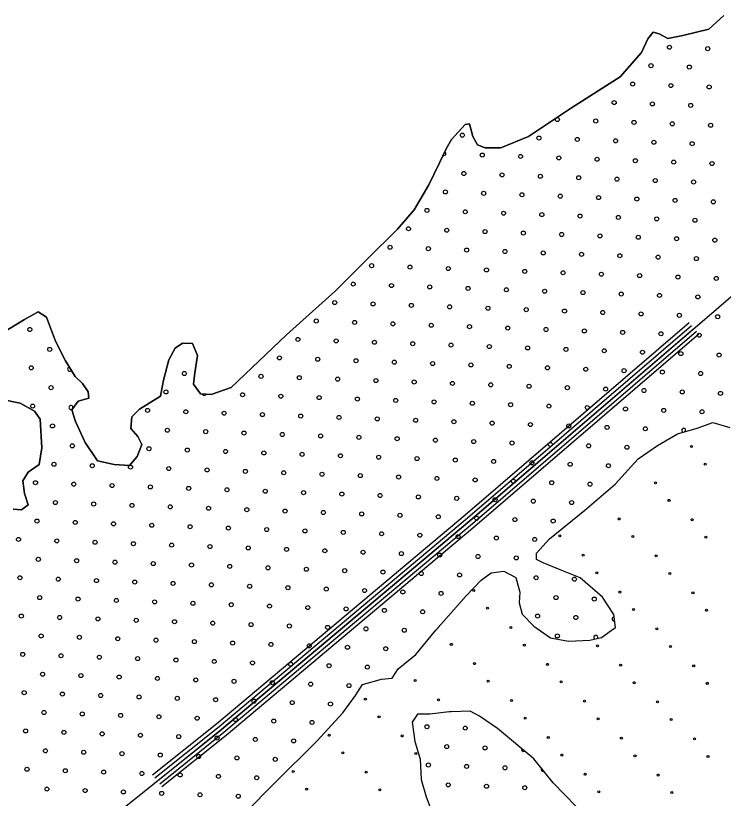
# Model space of a CAD drawing. Extents: x 1788175 to 1969470, y 584502 to 738744.
# Drawn here: x 1828347 to 1832073, y 724287 to 728407 of the extents above; entities that cross this region are included whole.
import ezdxf

# ---------------------------------------------------------------- set-up
doc = ezdxf.new("R2010")
doc.units = 0
for name, color, linetype in [('DESIGN - EROSION CONTROL - Devices', 7, 'Continuous'), ('DESIGN - SCRATCH - User 1', 7, 'Continuous'), ('DESIGN - TRAFFIC CONTROL PERMANENT - Pavement Marking Text', 7, 'Continuous'), ('DESIGN - TRANSPORTATION - Edge of Traveled Way', 7, 'Continuous'), ('SURVEY - DRAINAGE - Bridges', 7, 'Continuous'), ('SURVEY - DRAINAGE - Natural Features', 7, 'Continuous')]:
    doc.layers.add(name, color=color, linetype=linetype)

msp = doc.modelspace()

# ---------------------------------------------------------------- linework, layer by layer
at = {"layer": 'DESIGN - EROSION CONTROL - Devices'}
for centre in [(1831905.9, 726138.2), (1831977.7, 726045.6), (1831715.5, 725947.8), (1831787.3, 725855.2), (1831525.1, 725757.3), (1831909.6, 725753.6), (1831212.3, 725668.5), (1831596.9, 725664.8), (1831981.4, 725661), (1831334.7, 725566.9), (1831719.2, 725563.2), (1831406.5, 725474.3), (1831791, 725470.6), (1830759.7, 725380.3), (1831528.8, 725372.8), (1831913.4, 725369.1), (1830831.5, 725287.7), (1831600.6, 725280.2), (1831985.1, 725276.5), (1830953.9, 725186.1), (1831723, 725178.7), (1830641.1, 725097.3), (1831025.6, 725093.5), (1831410.2, 725089.8), (1831794.7, 725086.1), (1830763.4, 724995.7), (1831148, 724992), (1831532.6, 724988.2), (1831917.1, 724984.5), (1830450.7, 724906.8), (1830835.2, 724903.1), (1831219.8, 724899.4), (1831604.3, 724895.6), (1831988.9, 724891.9), (1830188.5, 724809), (1830573, 724805.3), (1830957.6, 724801.6), (1831342.1, 724797.8), (1831726.7, 724794.1), (1830260.3, 724716.4), (1831029.4, 724709), (1831413.9, 724705.2), (1831798.5, 724701.5), (1829998.1, 724618.6), (1830382.6, 724614.9), (1831151.7, 724607.4), (1831536.3, 724603.7), (1831920.8, 724600), (1830069.9, 724526), (1830454.4, 724522.3), (1831223.5, 724514.8), (1831608.1, 724511.1), (1831992.6, 724507.4), (1829807.7, 724428.2), (1830192.2, 724424.5), (1831345.9, 724413.3), (1831730.4, 724409.5), (1829879.4, 724335.6), (1830264, 724331.9), (1831417.7, 724320.7), (1831802.2, 724317)]:
    msp.add_circle(centre, 5.28, dxfattribs=at)
for centre, start, end in [((1831402.7, 725858.9), 268.0452, 353.2532), ((1830569.3, 725189.9), 289.9278, 347.1652)]:
    msp.add_arc(centre, 5.28, start, end, dxfattribs=at)
at = {"layer": 'DESIGN - SCRATCH - User 1'}
for points in [[(1832075.7, 728406.7), (1831996.6, 728335.8), (1831859.9, 728301.7), (1831781.7, 728286.9), (1831736, 728311.6), (1831704.1, 728320.1), (1831675.6, 728284.4), (1831642.4, 728212.8), (1831530.3, 728084.3), (1831273.6, 727921.8), (1831047.1, 727771), (1830902.1, 727711), (1830820, 727710.2), (1830778.2, 727726.9), (1830754.9, 727771.3), (1830735.9, 727837.6), (1830713.9, 727834), (1830642.6, 727754.9), (1830613.8, 727705.3), (1830578.6, 727631.7), (1830522.8, 727516.3), (1830444.7, 727385.3), (1830357, 727282.4), (1830196.4, 727122.6), (1830029.7, 726956.8), (1829773.9, 726726.3), (1829481.4, 726450.2), (1829376.7, 726411.7), (1829320.8, 726416.5), (1829283.6, 726467.1), (1829290.5, 726527.1), (1829303.9, 726617), (1829278.9, 726681.5), (1829224.9, 726682.3), (1829186.5, 726656.8), (1829153.5, 726595.2), (1829125.8, 726487.5), (1829110.4, 726403.6), (1828999.3, 726335.1), (1828958.7, 726295.7), (1828953.7, 726233.6), (1828991, 726191), (1829012.4, 726148.7), (1828987.4, 726086.9), (1828946.6, 726039.5)], [(1828946.6, 726039.5), (1828866.7, 726044.7), (1828778.9, 726064), (1828712.4, 726159.1), (1828662.1, 726270), (1828643, 726332.4), (1828675.8, 726377.9), (1828732, 726393.1), (1828728.6, 726427.2), (1828699.2, 726469.7), (1828659.7, 726506.4), (1828609, 726589.2), (1828556.6, 726694.1), (1828510.5, 726819), (1828465, 726847.7), (1828394.3, 726806.7), (1828281.1, 726738.3)], [(1828275.6, 726385.8), (1828371.4, 726366.4), (1828446.8, 726325.2), (1828476.1, 726282.7), (1828485.8, 726132.4), (1828470.4, 726044.5), (1828413.7, 726003.3), (1828385, 725957.6), (1828394, 725891.4), (1828413, 725831), (1828378.6, 725805.5), (1828334.6, 725808.2)], [(1829394, 724047.1), (1829711, 724367.9), (1829932.6, 724586.9), (1830069, 724737.1), (1830136.5, 724828.3), (1830173.4, 724885.8), (1830273.9, 724914.4), (1830330.1, 724919.5), (1830360.9, 724969.2), (1830454.1, 725043.9), (1830560.2, 725172.5), (1830719.1, 725352.4), (1830798.4, 725435.4), (1830851.1, 725474.6), (1830917.2, 725481.7), (1830980.8, 725448.7), (1831001.6, 725372.3), (1830998.7, 725316.3), (1831013.8, 725255.9), (1831074.8, 725193), (1831163.9, 725131.6), (1831257.7, 725114.2), (1831369.9, 725118.5), (1831432.1, 725133.6), (1831482.8, 725170.9), (1831505, 725186.6), (1831496.1, 725254.8), (1831437.5, 725345.8), (1831319, 725447.7), (1831223.5, 725485.2), (1831124.1, 725526.7), (1831090.3, 725543.2), (1831088.8, 725577.3), (1831158.1, 725652.4), (1831344.6, 725803.8), (1831502.8, 725939.7), (1831625, 726074.1), (1831726.1, 726144.7), (1831831.2, 726205.2), (1831935.7, 726235.7), (1832018.2, 726264.6), (1832107.9, 726239.2)], [(1829394, 724047.1), (1829711, 724367.9), (1829932.6, 724586.9), (1830069, 724737.1), (1830136.5, 724828.3), (1830173.4, 724885.8), (1830273.9, 724914.4), (1830330.1, 724919.5), (1830360.9, 724969.2), (1830454.1, 725043.9), (1830560.2, 725172.5), (1830719.1, 725352.4), (1830798.4, 725435.4), (1830851.1, 725474.6), (1830917.2, 725481.7), (1830980.8, 725448.7), (1831001.6, 725372.3), (1830998.7, 725316.3), (1831013.8, 725255.9), (1831074.8, 725193), (1831163.9, 725131.6), (1831257.7, 725114.2), (1831369.9, 725118.5), (1831432.1, 725133.6), (1831482.8, 725170.9), (1831505, 725186.6), (1831496.1, 725254.8), (1831437.5, 725345.8), (1831319, 725447.7), (1831223.5, 725485.2), (1831124.1, 725526.7), (1831090.3, 725543.2), (1831088.8, 725577.3), (1831158.1, 725652.4), (1831344.6, 725803.8), (1831502.8, 725939.7), (1831625, 726074.1), (1831726.1, 726144.7), (1831831.2, 726205.2), (1831935.7, 726235.7), (1832018.2, 726264.6), (1832107.9, 726239.2)], [(1831359.2, 724181.4), (1831178, 724368.3), (1831075.9, 724494), (1830884.3, 724655), (1830789.2, 724718.5), (1830739.6, 724745.3), (1830639.5, 724742.7), (1830629.5, 724742.9), (1830527.2, 724730.4), (1830463.2, 724729.3), (1830434.5, 724687.7), (1830448.9, 724585.3), (1830477.5, 724492.8), (1830481.8, 724386.6), (1830508.4, 724294), (1830539.2, 724215.5)], [(1831359.2, 724181.4), (1831178, 724368.3), (1831075.9, 724494), (1830884.3, 724655), (1830789.2, 724718.5), (1830739.6, 724745.3), (1830639.5, 724742.7), (1830629.5, 724742.9), (1830527.2, 724730.4), (1830463.2, 724729.3), (1830434.5, 724687.7), (1830448.9, 724585.3), (1830477.5, 724492.8), (1830481.8, 724386.6), (1830508.4, 724294), (1830539.2, 724215.5)]]:
    msp.add_lwpolyline(points, dxfattribs=at)
at = {"layer": 'DESIGN - TRAFFIC CONTROL PERMANENT - Pavement Marking Text'}
for centre in [(1831789.5, 728240.5), (1831991.1, 728233), (1831692.4, 728143.4), (1831894.1, 728136), (1831595.4, 728046.4), (1831797, 728038.9), (1831998.6, 728031.4), (1831498.3, 727949.3), (1831699.9, 727941.8), (1831901.5, 727934.3), (1831199.6, 727859.7), (1831401.2, 727852.2), (1831602.8, 727844.7), (1831804.4, 727837.3), (1832006.1, 727829.8), (1830699.3, 727777.5), (1831102.5, 727762.6), (1831304.2, 727755.1), (1831505.8, 727747.7), (1831707.4, 727740.2), (1831909, 727732.7), (1830803.9, 727673), (1831005.5, 727665.5), (1831207.1, 727658.1), (1831408.7, 727650.6), (1831610.3, 727643.1), (1831811.9, 727635.7), (1832013.5, 727628.2), (1830706.8, 727575.9), (1830908.4, 727568.5), (1831110, 727561), (1831311.6, 727553.5), (1831513.2, 727546.1), (1831714.8, 727538.6), (1831916.5, 727531.1), (1830609.7, 727478.9), (1830811.3, 727471.4), (1831012.9, 727463.9), (1831214.6, 727456.5), (1831416.2, 727449), (1831617.8, 727441.5), (1831819.4, 727434.1), (1832021, 727426.6), (1830512.7, 727381.8), (1830714.3, 727374.3), (1830915.9, 727366.9), (1831117.5, 727359.4), (1831319.1, 727351.9), (1831520.7, 727344.5), (1831722.3, 727337), (1831923.9, 727329.5), (1830415.6, 727284.7), (1830617.2, 727277.2), (1830818.8, 727269.8), (1831020.4, 727262.3), (1831222, 727254.8), (1831423.6, 727247.4), (1831625.2, 727239.9), (1831826.9, 727232.4), (1832028.5, 727225), (1830318.5, 727187.6), (1830520.1, 727180.2), (1830721.7, 727172.7), (1830923.3, 727165.2), (1831124.9, 727157.8), (1831326.6, 727150.3), (1831528.2, 727142.8), (1831729.8, 727135.4), (1830221.4, 727090.6), (1831931.4, 727127.9), (1830423, 727083.1), (1830624.7, 727075.6), (1830826.3, 727068.2), (1831027.9, 727060.7), (1831229.5, 727053.2), (1831431.1, 727045.8), (1831632.7, 727038.3), (1831834.3, 727030.8), (1832035.9, 727023.4), (1830124.4, 726993.5), (1830326, 726986), (1830527.6, 726978.6), (1830729.2, 726971.1), (1830930.8, 726963.6), (1831132.4, 726956.2), (1831334, 726948.7), (1831535.6, 726941.2), (1831737.2, 726933.8), (1831938.9, 726926.3), (1830027.3, 726896.4), (1830228.9, 726889), (1830430.5, 726881.5), (1830632.1, 726874), (1830833.7, 726866.6), (1831035.3, 726859.1), (1831237, 726851.6), (1831438.6, 726844.2), (1831640.2, 726836.7), (1831841.8, 726829.2), (1832043.4, 726821.8), (1829930.2, 726799.4), (1830131.8, 726791.9), (1830333.4, 726784.4), (1830535.1, 726777), (1830736.7, 726769.5), (1830938.3, 726762), (1828421.9, 726754.6), (1831139.9, 726754.6), (1831341.5, 726747.1), (1831543.1, 726739.6), (1831744.7, 726732.2), (1831946.3, 726724.7), (1829833.1, 726702.3), (1830034.8, 726694.8), (1830236.4, 726687.4), (1830438, 726679.9), (1828526.4, 726650), (1830639.6, 726672.4), (1830841.2, 726664.9), (1831042.8, 726657.5), (1831244.4, 726650), (1831446, 726642.5), (1829736.1, 726605.2), (1829937.7, 726597.7), (1831647.6, 726635.1), (1831849.3, 726627.6), (1832050.9, 726620.1), (1830139.3, 726590.3), (1830340.9, 726582.8), (1830542.5, 726575.3), (1830744.1, 726567.9), (1830945.7, 726560.4), (1828429.3, 726552.9), (1829235.8, 726523.1), (1831147.3, 726552.9), (1831349, 726545.5), (1831550.6, 726538), (1831752.2, 726530.5), (1831953.8, 726523.1), (1829639, 726508.1), (1829840.6, 726500.7), (1830042.2, 726493.2), (1830243.8, 726485.7), (1830445.4, 726478.3), (1828533.9, 726448.4), (1830647.1, 726470.8), (1830848.7, 726463.3), (1831050.3, 726455.9), (1831251.9, 726448.4), (1831453.5, 726440.9), (1831655.1, 726433.5), (1829138.7, 726426), (1829541.9, 726411.1), (1829743.5, 726403.6), (1829945.2, 726396.1), (1831856.7, 726426), (1832058.3, 726418.5), (1828436.8, 726351.3), (1830146.8, 726388.7), (1830348.4, 726381.2), (1830550, 726373.7), (1830751.6, 726366.3), (1830953.2, 726358.8), (1831154.8, 726351.3), (1829041.6, 726328.9), (1829243.3, 726321.5), (1829444.9, 726314), (1831356.4, 726343.9), (1831558, 726336.4), (1831759.6, 726328.9), (1831961.3, 726321.5), (1829646.5, 726306.5), (1829848.1, 726299.1), (1830049.7, 726291.6), (1830251.3, 726284.1), (1830452.9, 726276.7), (1830654.5, 726269.2), (1828541.3, 726246.8), (1830856.1, 726261.7), (1831057.7, 726254.3), (1831259.4, 726246.8), (1831461, 726239.3), (1831662.6, 726231.9), (1829146.2, 726224.4), (1829347.8, 726216.9), (1829549.4, 726209.5), (1829751, 726202), (1829952.6, 726194.5), (1830154.2, 726187.1), (1830355.8, 726179.6), (1830557.5, 726172.1), (1830759.1, 726164.7), (1830960.7, 726157.2), (1831162.3, 726149.7), (1828645.9, 726142.3), (1829049.1, 726127.3), (1829250.7, 726119.9), (1829452.3, 726112.4), (1829653.9, 726104.9), (1831363.9, 726142.3), (1831565.5, 726134.8), (1829855.6, 726097.5), (1830057.2, 726090), (1830258.8, 726082.5), (1830460.4, 726075.1), (1830662, 726067.6), (1830863.6, 726060.1), (1828548.8, 726045.2), (1828750.4, 726037.7), (1828952, 726030.3), (1829153.6, 726022.8), (1831065.2, 726052.7), (1831266.8, 726045.2), (1831468.4, 726037.7), (1829355.3, 726015.3), (1829556.9, 726007.8), (1829758.5, 726000.4), (1829960.1, 725992.9), (1830161.7, 725985.4), (1830363.3, 725978), (1828451.7, 725948.1), (1828653.4, 725940.6), (1830564.9, 725970.5), (1830766.5, 725963), (1830968.1, 725955.6), (1831169.8, 725948.1), (1831371.4, 725940.6), (1828855, 725933.2), (1829056.6, 725925.7), (1829258.2, 725918.2), (1829459.8, 725910.8), (1829661.4, 725903.3), (1829863, 725895.8), (1830064.6, 725888.4), (1830266.2, 725880.9), (1830467.8, 725873.4), (1830669.5, 725866), (1830871.1, 725858.5), (1828556.3, 725843.6), (1828757.9, 725836.1), (1828959.5, 725828.6), (1829161.1, 725821.2), (1829362.7, 725813.7), (1831072.7, 725851), (1831274.3, 725843.6), (1829564.3, 725806.2), (1829765.9, 725798.8), (1829967.6, 725791.3), (1830169.2, 725783.8), (1830370.8, 725776.4), (1828459.2, 725746.5), (1828660.8, 725739), (1828862.4, 725731.6), (1830572.4, 725768.9), (1830774, 725761.4), (1830975.6, 725754), (1831177.2, 725746.5), (1829064, 725724.1), (1829265.7, 725716.6), (1829467.3, 725709.2), (1829668.9, 725701.7), (1829870.5, 725694.2), (1828362.1, 725649.4), (1830072.1, 725686.8), (1830273.7, 725679.3), (1830475.3, 725671.8), (1830676.9, 725664.4), (1830878.5, 725656.9), (1831080.1, 725649.4), (1828563.8, 725642), (1828765.4, 725634.5), (1828967, 725627), (1829168.6, 725619.6), (1829370.2, 725612.1), (1829571.8, 725604.6), (1829773.4, 725597.2), (1829975, 725589.7), (1830176.6, 725582.2), (1830378.2, 725574.8), (1830579.9, 725567.3), (1828466.7, 725544.9), (1828668.3, 725537.4), (1828869.9, 725530), (1830781.5, 725559.8), (1830983.1, 725552.4), (1829071.5, 725522.5), (1829273.1, 725515), (1829474.7, 725507.6), (1829676.3, 725500.1), (1829878, 725492.6), (1830079.6, 725485.2), (1828369.6, 725447.8), (1830281.2, 725477.7), (1830482.8, 725470.2), (1830684.4, 725462.8), (1831087.6, 725447.8), (1828571.2, 725440.4), (1828772.8, 725432.9), (1828974.4, 725425.4), (1829176, 725418), (1829377.7, 725410.5), (1829579.3, 725403), (1831289.2, 725440.4), (1829780.9, 725395.6), (1829982.5, 725388.1), (1830184.1, 725380.6), (1830385.7, 725373.2), (1830587.3, 725365.7), (1828474.1, 725343.3), (1828675.8, 725335.8), (1828877.4, 725328.3), (1829079, 725320.9), (1831192.2, 725343.3), (1831393.8, 725335.8), (1829280.6, 725313.4), (1829482.2, 725305.9), (1829683.8, 725298.5), (1829885.4, 725291), (1830087, 725283.5), (1828377.1, 725246.2), (1828578.7, 725238.7), (1830288.6, 725276.1), (1830490.2, 725268.6), (1831095.1, 725246.2), (1831296.7, 725238.7), (1828780.3, 725231.3), (1828981.9, 725223.8), (1829183.5, 725216.3), (1829385.1, 725208.9), (1829586.7, 725201.4), (1829788.3, 725193.9), (1829990, 725186.5), (1830191.6, 725179), (1830393.2, 725171.5), (1828481.6, 725141.7), (1828683.2, 725134.2), (1828884.8, 725126.7), (1829086.4, 725119.3), (1831199.6, 725141.7), (1829288.1, 725111.8), (1829489.7, 725104.3), (1829691.3, 725096.9), (1829892.9, 725089.4), (1830094.5, 725081.9), (1830296.1, 725074.5), (1828384.5, 725044.6), (1828586.2, 725037.1), (1828787.8, 725029.7), (1828989.4, 725022.2), (1829191, 725014.7), (1829392.6, 725007.3), (1829594.2, 724999.8), (1829795.8, 724992.3), (1829997.4, 724984.9), (1830199, 724977.4), (1828489.1, 724940.1), (1828690.7, 724932.6), (1828892.3, 724925.1), (1829093.9, 724917.7), (1829295.5, 724910.2), (1829497.1, 724902.7), (1829698.7, 724895.3), (1829900.4, 724887.8), (1830102, 724880.3), (1828392, 724843), (1828593.6, 724835.5), (1828795.2, 724828.1), (1828996.8, 724820.6), (1829198.4, 724813.1), (1829400.1, 724805.7), (1829601.7, 724798.2), (1829803.3, 724790.7), (1830004.9, 724783.3), (1828496.5, 724738.5), (1828698.2, 724731), (1828899.8, 724723.5), (1829101.4, 724716.1), (1829303, 724708.6), (1829504.6, 724701.1), (1829706.2, 724693.6), (1829907.8, 724686.2), (1830512.7, 724663.8), (1828399.5, 724641.4), (1828601.1, 724633.9), (1828802.7, 724626.4), (1829004.3, 724619), (1830714.3, 724656.3), (1829205.9, 724611.5), (1829407.5, 724604), (1829609.1, 724596.6), (1829810.7, 724589.1), (1828504, 724536.8), (1830617.2, 724559.2), (1830818.8, 724551.8), (1828705.6, 724529.4), (1828907.2, 724521.9), (1829108.8, 724514.4), (1829310.5, 724507), (1829512.1, 724499.5), (1829713.7, 724492), (1830520.1, 724462.2), (1830721.7, 724454.7), (1828406.9, 724439.8), (1828608.6, 724432.3), (1828810.2, 724424.8), (1829011.8, 724417.4), (1830923.3, 724447.2), (1829213.4, 724409.9), (1829415, 724402.4), (1829616.6, 724395), (1828511.5, 724335.2), (1830624.7, 724357.6), (1830826.3, 724350.2), (1831027.9, 724342.7), (1828713.1, 724327.8), (1828914.7, 724320.3), (1829116.3, 724312.8), (1829317.9, 724305.4), (1829519.5, 724297.9)]:
    msp.add_circle(centre, 10.6, dxfattribs=at)
for centre, start, end in [((1830602.3, 727680.5), 242.907, 66.0103), ((1828631, 726545.5), 98.4449, 324.5074), ((1829340.3, 726418.5), 195.641, 334.4858), ((1828638.4, 726343.9), 332.6932, 315.9327), ((1828944.6, 726231.9), 0.7435, 27.5809), ((1831864.2, 726224.4), 316.2898, 256.2369), ((1830990.5, 725350.7), 336.9822, 17.1434), ((1831498.3, 725231.3), 92.8254, 282.0942), ((1831401.2, 725134.2), 325.4968, 241.777), ((1831020.4, 724544.3), 155.5401, 304.3671), ((1831124.9, 724439.8), 150.7543, 287.4237)]:
    msp.add_arc(centre, 10.6, start, end, dxfattribs=at)
at = {"layer": 'DESIGN - TRANSPORTATION - Edge of Traveled Way'}
for points in [[(1828946.6, 726039.5), (1828987.4, 726086.9), (1829012.4, 726148.7), (1828991, 726191), (1828953.7, 726233.6), (1828958.7, 726295.7), (1828999.3, 726335.1), (1829110.4, 726403.6), (1829125.8, 726487.5), (1829153.5, 726595.2), (1829186.5, 726656.8), (1829224.9, 726682.3), (1829278.9, 726681.5), (1829303.9, 726617), (1829290.5, 726527.1), (1829283.6, 726467.1), (1829320.8, 726416.5), (1829376.7, 726411.7), (1829481.4, 726450.2), (1829773.9, 726726.3), (1830029.7, 726956.8), (1830196.4, 727122.6), (1830357, 727282.4), (1830444.7, 727385.3), (1830522.8, 727516.3), (1830578.6, 727631.7), (1830613.8, 727705.3), (1830642.6, 727754.9), (1830713.9, 727834), (1830735.9, 727837.6), (1830754.9, 727771.3), (1830778.2, 727726.9), (1830820, 727710.2), (1830902.1, 727711), (1831047.1, 727771), (1831273.6, 727921.8), (1831530.3, 728084.3), (1831642.4, 728212.8), (1831675.6, 728284.4), (1831704.1, 728320.1), (1831736, 728311.6), (1831781.7, 728286.9), (1831859.9, 728301.7), (1831996.6, 728335.8), (1832075.7, 728406.7)], [(1828281.1, 726738.3), (1828394.3, 726806.7), (1828465, 726847.7), (1828510.5, 726819), (1828535.9, 726750.2)], [(1828504.8, 726822.6), (1828510.5, 726819), (1828556.6, 726694.1), (1828609, 726589.2), (1828659.7, 726506.4), (1828699.2, 726469.7), (1828728.6, 726427.2), (1828732, 726393.1), (1828675.8, 726377.9), (1828643, 726332.4), (1828662.1, 726270), (1828712.4, 726159.1), (1828778.9, 726064), (1828866.7, 726044.7), (1828946.6, 726039.5)], [(1828334.6, 725808.2), (1828378.6, 725805.5), (1828413, 725831), (1828394, 725891.4), (1828385, 725957.6), (1828413.7, 726003.3), (1828470.4, 726044.5), (1828485.8, 726132.4), (1828476.1, 726282.7), (1828446.8, 726325.2), (1828371.4, 726366.4), (1828275.6, 726385.8)], [(1829394, 724047.1), (1829711, 724367.9), (1829932.6, 724586.9), (1830069, 724737.1), (1830136.5, 724828.3), (1830173.4, 724885.8), (1830273.9, 724914.4), (1830330.1, 724919.5), (1830360.9, 724969.2), (1830454.1, 725043.9), (1830560.2, 725172.5), (1830719.1, 725352.4), (1830798.4, 725435.4), (1830851.1, 725474.6), (1830917.2, 725481.7), (1830980.8, 725448.7), (1831001.6, 725372.3), (1830998.7, 725316.3), (1831013.8, 725255.9), (1831074.8, 725193), (1831163.9, 725131.6), (1831257.7, 725114.2), (1831369.9, 725118.5), (1831432.1, 725133.6), (1831482.8, 725170.9), (1831505, 725186.6), (1831496.1, 725254.8), (1831437.5, 725345.8), (1831319, 725447.7), (1831223.5, 725485.2), (1831124.1, 725526.7), (1831090.3, 725543.2), (1831088.8, 725577.3), (1831158.1, 725652.4), (1831344.6, 725803.8), (1831502.8, 725939.7), (1831625, 726074.1), (1831726.1, 726144.7), (1831831.2, 726205.2), (1831935.7, 726235.7), (1832018.2, 726264.6), (1832107.9, 726239.2)], [(1831359.2, 724181.4), (1831178, 724368.3), (1831075.9, 724494), (1830884.3, 724655), (1830789.2, 724718.5), (1830739.6, 724745.3), (1830639.5, 724742.7), (1830629.5, 724742.9), (1830527.2, 724730.4), (1830463.2, 724729.3), (1830434.5, 724687.7), (1830448.9, 724585.3), (1830477.5, 724492.8), (1830481.8, 724386.6), (1830508.4, 724294), (1830539.2, 724215.5)]]:
    msp.add_lwpolyline(points, dxfattribs=at)
at = {"layer": 'SURVEY - DRAINAGE - Bridges'}
for points in [[(1829404, 724057.3), (1829711, 724367.9), (1829932.6, 724586.9), (1830069, 724737.1), (1830136.5, 724828.3), (1830173.4, 724885.8), (1830273.9, 724914.4), (1830330.1, 724919.5), (1830360.9, 724969.2), (1830454.1, 725043.9), (1830560.2, 725172.5), (1830719.1, 725352.4), (1830798.4, 725435.4), (1830851.1, 725474.6), (1830917.2, 725481.7), (1830980.8, 725448.7), (1831001.6, 725372.3), (1830998.7, 725316.3), (1831013.8, 725255.9), (1831074.8, 725193), (1831163.9, 725131.6), (1831257.7, 725114.2), (1831369.9, 725118.5), (1831432.1, 725133.6), (1831482.8, 725170.9), (1831505, 725186.6), (1831496.1, 725254.8), (1831437.5, 725345.8), (1831319, 725447.7), (1831223.5, 725485.2), (1831124.1, 725526.7), (1831090.3, 725543.2), (1831088.8, 725577.3), (1831158.1, 725652.4), (1831344.6, 725803.8), (1831502.8, 725939.7), (1831625, 726074.1), (1831726.1, 726144.7), (1831831.2, 726205.2), (1831935.7, 726235.7), (1832018.2, 726264.6), (1832107.9, 726239.2)], [(1831359.2, 724181.4), (1831178, 724368.3), (1831075.9, 724494), (1830884.3, 724655), (1830789.2, 724718.5), (1830739.6, 724745.3), (1830639.5, 724742.7), (1830629.5, 724742.9), (1830527.2, 724730.4), (1830463.2, 724729.3), (1830434.5, 724687.7), (1830448.9, 724585.3), (1830477.5, 724492.8), (1830481.8, 724386.6), (1830508.4, 724294), (1830539.2, 724215.5)]]:
    msp.add_lwpolyline(points, dxfattribs=at)
at = {"layer": 'SURVEY - DRAINAGE - Natural Features'}
for points in [[(1821181.2, 719471.5), (1821451.1, 719608.9), (1821747.4, 719738.7), (1822445.7, 719988.8), (1822675.2, 720073.5), (1823330.7, 720398.3), (1824014.9, 720764.7), (1824996.1, 721437.2), (1826369.8, 722386.3), (1827349.3, 723076.9), (1828373.3, 723800.8), (1829431.2, 724648.4), (1830739.3, 725746.7), (1832581.2, 727327.8)], [(1831893.2, 726789.9), (1830713.4, 725777.2), (1829405.9, 724679.3), (1829068.3, 724408.9)], [(1831906.2, 726774.7), (1830726.3, 725761.9), (1829418.5, 724663.9), (1829080.8, 724393.3)], [(1831919.3, 726759.5), (1830739.3, 725746.7), (1829431.2, 724648.4), (1829093.4, 724377.7)], [(1831932.3, 726744.4), (1830752.2, 725731.4), (1829443.9, 724632.9), (1829105.9, 724362.1)], [(1831944.7, 726730), (1830764.5, 725716.9), (1829456, 724618.2), (1829117.7, 724347.3)]]:
    msp.add_lwpolyline(points, dxfattribs=at)

doc.saveas('drawing.dxf')
